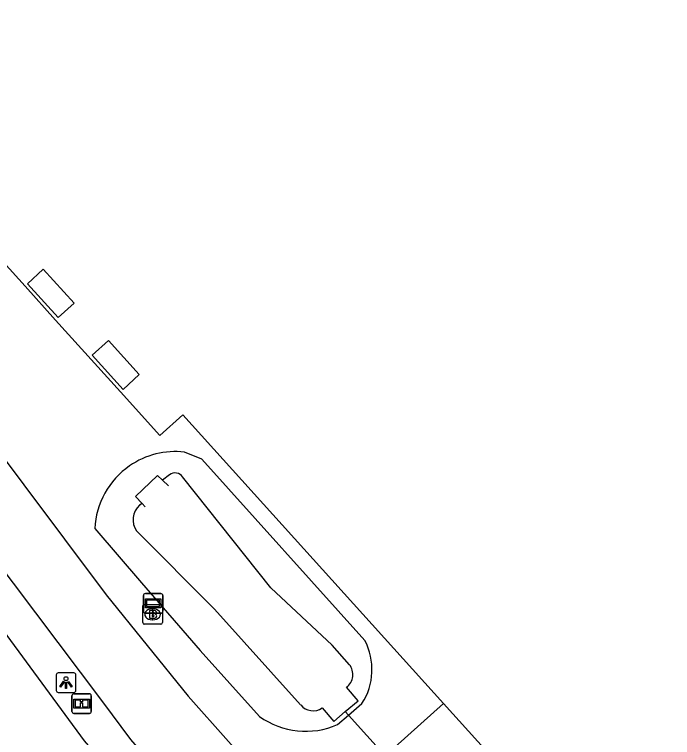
# Model space of a CAD drawing. Extents: x 156141 to 158132, y 385651 to 388399.
# Drawn here: x 156648.76 to 156682.23, y 387601.67 to 387638.46 of the extents above; entities that cross this region are included whole.
import ezdxf

# ---------------------------------------------------------------- set-up
doc = ezdxf.new("R2010")
doc.units = 0
for name, color, linetype in [('IMGEO_Brandkraan', 7, 'Continuous'), ('IMGEO_Duiker', 7, 'Continuous'), ('IMGEO_Fietspad_gesloten', 7, 'Continuous'), ('IMGEO_Groenvoorziening', 7, 'Continuous'), ('IMGEO_Hek', 7, 'Continuous'), ('IMGEO_Informatiebord', 7, 'Continuous'), ('IMGEO_Lage_trafo', 7, 'Continuous'), ('IMGEO_Lichtpunt', 7, 'Continuous'), ('IMGEO_Muur', 7, 'Continuous'), ('IMGEO_Rijbaan_lokaal_gesloten', 7, 'Continuous'), ('IMGEO_Rijbaan_lokaal_open', 7, 'Continuous'), ('IMGEO_Verklikker', 7, 'Continuous'), ('IMGEO_Waterloop', 7, 'Continuous')]:
    doc.layers.add(name, color=color, linetype=linetype)

msp = doc.modelspace()

# ---------------------------------------------------------------- linework, layer by layer
at = {"layer": 'IMGEO_Brandkraan'}
for p, q in [((156655.284, 387607.518), (156655.284, 387608.37)), ((156655.359, 387608.444), (156656.211, 387608.444)), ((156656.285, 387608.37), (156656.285, 387607.518)), ((156655.772, 387608.224), (156655.797, 387608.224)), ((156655.795, 387607.664), (156655.77, 387607.664)), ((156656.211, 387607.444), (156655.359, 387607.444))]:
    msp.add_line(p, q, dxfattribs=at)
for points in [[(156655.284, 387607.518), (156655.284, 387608.37)], [(156655.359, 387608.444), (156656.211, 387608.444)], [(156656.285, 387608.37), (156656.285, 387607.518)], [(156655.632, 387608.144), (156655.632, 387607.744), (156655.845, 387607.744)], [(156655.863, 387608.144), (156655.632, 387608.144)], [(156655.811, 387608.063), (156655.757, 387608.063), (156655.757, 387607.987)], [(156655.757, 387607.987), (156655.81, 387607.987)], [(156655.819, 387607.911), (156655.757, 387607.911), (156655.757, 387607.83)], [(156655.757, 387607.83), (156655.819, 387607.83)], [(156656.211, 387607.444), (156655.359, 387607.444)]]:
    msp.add_lwpolyline(points, dxfattribs=at)
for centre, radius, start, end in [((156655.361, 387608.368), 0.0765, 91.552, 178.448), ((156655.361, 387608.368), 0.0765, 91.552, 178.448), ((156656.209, 387608.368), 0.0765, 1.552, 88.448), ((156656.209, 387608.368), 0.0765, 1.552, 88.448), ((156655.812, 387608.025), 0.0379, 267.8285, 90.9355), ((156655.867, 387607.999), 0.145, 59.4692, 91.5367), ((156655.892, 387608.046), 0.0922, 285.5137, 58.1501), ((156655.897, 387607.854), 0.105, 301.3115, 78.989), ((156655.82, 387607.87), 0.0404, 269.8759, 90.5077), ((156655.851, 387607.995), 0.251, 268.6676, 293.5347), ((156655.361, 387607.52), 0.0765, 181.552, 268.448), ((156655.361, 387607.52), 0.0765, 181.552, 268.448), ((156656.209, 387607.52), 0.0765, 271.552, 358.448), ((156656.209, 387607.52), 0.0765, 271.552, 358.448)]:
    msp.add_arc(centre, radius, start, end, dxfattribs=at)
for centre, major_axis, ratio, start_param, end_param in [((156655.771, 387607.944), (-0.387, 0.002), 0.722429, 4.712389, 7.853982), ((156655.796, 387607.944), (-0.39, 0.002), 0.717154, 1.570796, 4.712389)]:
    msp.add_ellipse(centre, major_axis=major_axis, ratio=ratio, start_param=start_param, end_param=end_param, dxfattribs=at)
at = {"layer": 'IMGEO_Duiker'}
msp.add_lwpolyline([(156665.589, 387602.994), (156665.75, 387602.815), (156667.62, 387600.734), (156675.388, 387592.091), (156678.654, 387588.457), (156679.148, 387587.907), (156679.267, 387587.775)], dxfattribs=at)
at = {"layer": 'IMGEO_Fietspad_gesloten'}
for points in [[(156636.612, 387631.386), (156653.428, 387608.928), (156657.588, 387603.771), (156661.694, 387599.163)], [(156656.514, 387599.474), (156654.677, 387601.565), (156653.249, 387603.495), (156633.874, 387629.22)]]:
    msp.add_lwpolyline(points, dxfattribs=at)
at = {"layer": 'IMGEO_Groenvoorziening'}
for points in [[(156531.995, 387758.464), (156536.537, 387753.258), (156597.535, 387682.813), (156599.61, 387680.632), (156602.016, 387678.809), (156604.844, 387677.751), (156607.85, 387677.388), (156610.847, 387677.243), (156613.809, 387676.791), (156619.656, 387675.294), (156622.479, 387674.294), (156625.265, 387673.157), (156629.6, 387669.006), (156633.427, 387664.378), (156638.85, 387657.196), (156638.096, 387653.817), (156635.094, 387640.354), (156649.301, 387624.631), (156650.851, 387622.917), (156654.149, 387619.266), (156656.158, 387617.043), (156657.325, 387618.097), (156670.587, 387603.403)], [(156666.583, 387606.61), (156658.297, 387615.835), (156657.414, 387616.199)], [(156652.845, 387612.303), (156655.226, 387609.551), (156658.212, 387606.098), (156661.226, 387602.746)], [(156665.19, 387602.335), (156665.75, 387602.815), (156666.436, 387603.404)]]:
    msp.add_lwpolyline(points, dxfattribs=at)
for centre, radius, start, end in [((156656.957, 387612.108), 4.117, 83.6224, 124.6331), ((156656.959, 387612.107), 4.119, 124.6567, 177.2707), ((156663.762, 387605.133), 3.184, 327.1141, 27.6353), ((156663.567, 387606.004), 4.012, 234.3025, 293.8585)]:
    msp.add_arc(centre, radius, start, end, dxfattribs=at)
at = {"layer": 'IMGEO_Hek'}
for points in [[(156656.158, 387617.043), (156654.149, 387619.266), (156650.851, 387622.917), (156649.301, 387624.631), (156635.094, 387640.354), (156638.096, 387653.817), (156638.85, 387657.196), (156633.427, 387664.378), (156629.6, 387669.006), (156625.265, 387673.157), (156622.479, 387674.294), (156619.656, 387675.294), (156613.809, 387676.791), (156610.847, 387677.243), (156607.85, 387677.388), (156604.844, 387677.751), (156602.016, 387678.809), (156599.61, 387680.632), (156597.535, 387682.813)], [(156656.158, 387617.043), (156657.325, 387618.097)], [(156657.325, 387618.097), (156670.587, 387603.403)], [(156670.587, 387603.403), (156678.365, 387594.783), (156679.166, 387593.896), (156682.233, 387590.498)]]:
    msp.add_lwpolyline(points, dxfattribs=at)
at = {"layer": 'IMGEO_Informatiebord'}
for p, q in [((156651.78, 387603.9), (156652.57, 387603.9)), ((156652.57, 387603.9), (156651.78, 387603.9)), ((156651.68, 387603), (156651.68, 387603.8)), ((156651.68, 387603.8), (156651.68, 387603)), ((156652.67, 387603.8), (156652.67, 387603)), ((156652.67, 387603), (156652.67, 387603.8)), ((156652.57, 387602.9), (156651.78, 387602.9)), ((156651.78, 387602.9), (156652.57, 387602.9))]:
    msp.add_line(p, q, dxfattribs=at)
for points in [[(156651.781, 387603.632), (156652.569, 387603.632), (156652.569, 387603.168), (156651.781, 387603.168), (156651.781, 387603.632)], [(156651.846, 387603.567), (156651.846, 387603.233), (156652.121, 387603.233), (156652.122, 387603.446), (156652.226, 387603.447), (156652.227, 387603.233), (156652.504, 387603.233), (156652.504, 387603.567), (156652.228, 387603.567), (156652.228, 387603.487), (156652.122, 387603.487), (156652.122, 387603.567), (156651.846, 387603.567)]]:
    msp.add_lwpolyline(points, dxfattribs=at)
for centre, start, end in [((156651.78, 387603.8), 90, 180), ((156651.78, 387603.8), 90, 180), ((156652.57, 387603.8), 0, 90), ((156652.57, 387603.8), 360, 90), ((156651.78, 387603), 180, 270), ((156651.78, 387603), 180, 270), ((156652.57, 387603), 270, 0), ((156652.57, 387603), 270, 0)]:
    msp.add_arc(centre, 0.1, start, end, dxfattribs=at)
at = {"layer": 'IMGEO_Lage_trafo'}
for points in [[(156650.219, 387625.507), (156649.43, 387624.754), (156650.983, 387623.037), (156651.797, 387623.776), (156650.219, 387625.507)], [(156653.537, 387621.867), (156652.717, 387621.12), (156654.283, 387619.389), (156655.106, 387620.146), (156653.537, 387621.867)]]:
    msp.add_lwpolyline(points, dxfattribs=at)
at = {"layer": 'IMGEO_Lichtpunt'}
for p, q in [((156650.885, 387604.869), (156650.885, 387604.062)), ((156650.885, 387604.869), (156650.885, 387604.062)), ((156651.787, 387604.964), (156650.979, 387604.964)), ((156651.787, 387604.964), (156650.979, 387604.964)), ((156651.881, 387604.062), (156651.881, 387604.869)), ((156651.881, 387604.062), (156651.881, 387604.869)), ((156650.979, 387603.968), (156651.787, 387603.968)), ((156650.979, 387603.968), (156651.787, 387603.968))]:
    msp.add_line(p, q, dxfattribs=at)
for points in [[(156651.259, 387604.533), (156651.298, 387604.505), (156651.11, 387604.243), (156651.072, 387604.27), (156651.259, 387604.533)], [(156651.361, 387604.485), (156651.408, 387604.485), (156651.408, 387604.163), (156651.361, 387604.163), (156651.361, 387604.485)], [(156651.471, 387604.505), (156651.509, 387604.532), (156651.696, 387604.27), (156651.657, 387604.242), (156651.471, 387604.505)]]:
    msp.add_lwpolyline(points, dxfattribs=at)
msp.add_circle((156651.384, 387604.667), 0.0994, dxfattribs=at)
for centre, start, end in [((156650.979, 387604.869), 90, 180), ((156650.979, 387604.869), 90, 180), ((156651.787, 387604.869), 0, 90), ((156651.787, 387604.869), 0, 90), ((156650.979, 387604.062), 180, 270), ((156650.979, 387604.062), 180, 270), ((156651.787, 387604.062), 270, 0), ((156651.787, 387604.062), 270, 360)]:
    msp.add_arc(centre, 0.0946, start, end, dxfattribs=at)
at = {"layer": 'IMGEO_Muur'}
msp.add_lwpolyline([(156656.597, 387614.482), (156656.287, 387614.776), (156656.039, 387615.012), (156654.924, 387613.936), (156655.254, 387613.588), (156655.415, 387613.418)], dxfattribs=at)
at = {"layer": 'IMGEO_Rijbaan_lokaal_gesloten'}
msp.add_lwpolyline([(156654.437, 387599.58), (156653.22, 387600.956), (156652.968, 387600.758), (156652.324, 387601.511), (156643.266, 387613.813), (156635.328, 387624.409), (156631.221, 387629.55)], dxfattribs=at)
at = {"layer": 'IMGEO_Rijbaan_lokaal_open'}
for points in [[(156670.587, 387603.403), (156667.62, 387600.734), (156665.621, 387598.937), (156661.694, 387599.163)], [(156678.365, 387594.783), (156670.587, 387603.403)]]:
    msp.add_lwpolyline(points, dxfattribs=at)
at = {"layer": 'IMGEO_Verklikker'}
for p, q in [((156655.318, 387608.1), (156655.318, 387608.9)), ((156655.318, 387608.9), (156655.318, 387608.1)), ((156655.418, 387609), (156656.208, 387609)), ((156656.208, 387609), (156655.418, 387609)), ((156656.308, 387608.9), (156656.308, 387608.1)), ((156656.308, 387608.1), (156656.308, 387608.9)), ((156656.208, 387608), (156655.418, 387608)), ((156655.418, 387608), (156656.208, 387608))]:
    msp.add_line(p, q, dxfattribs=at)
for points in [[(156655.419, 387608.732), (156656.207, 387608.732), (156656.207, 387608.268), (156655.419, 387608.268), (156655.419, 387608.732)], [(156655.484, 387608.667), (156655.484, 387608.333), (156656.142, 387608.333), (156656.142, 387608.667), (156655.484, 387608.667)]]:
    msp.add_lwpolyline(points, dxfattribs=at)
for centre, start, end in [((156655.418, 387608.9), 90, 180), ((156655.418, 387608.9), 90, 180), ((156656.208, 387608.9), 0, 90), ((156656.208, 387608.9), 360, 90), ((156655.418, 387608.1), 180, 270), ((156655.418, 387608.1), 180, 270), ((156656.208, 387608.1), 270, 0), ((156656.208, 387608.1), 270, 0)]:
    msp.add_arc(centre, 0.1, start, end, dxfattribs=at)
at = {"layer": 'IMGEO_Waterloop'}
for points in [[(156656.648, 387615.033), (156656.287, 387614.776), (156656.039, 387615.012), (156654.924, 387613.936), (156655.254, 387613.588), (156655.128, 387613.493)], [(156665.8, 387605.38), (156664.913, 387606.367), (156661.793, 387609.29), (156657.315, 387614.93)], [(156654.964, 387612.189), (156658.929, 387608.212), (156663.318, 387603.34)], [(156664.416, 387603.179), (156664.999, 387602.493), (156665.589, 387602.994), (156666.238, 387603.545), (156665.656, 387604.231)]]:
    msp.add_lwpolyline(points, dxfattribs=at)
for centre, radius, start, end in [((156656.936, 387614.686), 0.451, 32.7594, 129.6838), ((156655.779, 387612.749), 0.988, 131.16, 214.5034), ((156665.154, 387604.877), 0.819, 307.8507, 37.8625), ((156663.954, 387603.849), 0.815, 218.7196, 304.5967)]:
    msp.add_arc(centre, radius, start, end, dxfattribs=at)

doc.saveas('drawing.dxf')
